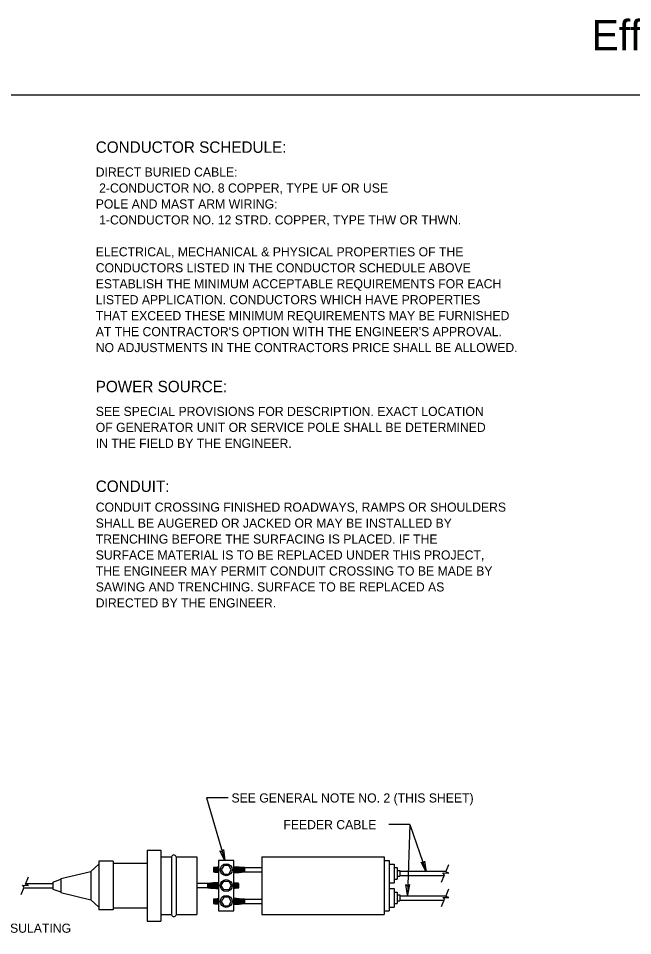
# Model space of a CAD drawing. Extents: x 99968 to 128667, y 90163 to 102182.
# Drawn here: x 121305 to 122113, y 94565 to 95772 of the extents above; entities that cross this region are included whole.
import ezdxf

# ---------------------------------------------------------------- set-up
doc = ezdxf.new("R2010")
doc.units = 0
doc.layers.add('Default', color=7, linetype='Continuous')
doc.layers.add('RD Standard Plans Active', color=7, linetype='Continuous')

msp = doc.modelspace()

# ---------------------------------------------------------------- linework, layer by layer
at = {"layer": 'Default'}
msp.add_lwpolyline([(120367.5, 95671.5), (123567.2, 95671.5), (123567.2, 93471.9), (120367.5, 93471.9)], close=True, dxfattribs=at)
at = {"layer": 'RD Standard Plans Active'}
for p, q in [((121552.5, 94746.2), (121576.5, 94664)), ((121580.8, 94746.2), (121552.5, 94746.2)), ((121819.6, 94711.1), (121792.1, 94711.1)), ((121819.6, 94711.1), (121816.5, 94618.2)), ((121819.6, 94711.1), (121841.4, 94649.1)), ((121474.5, 94677.5), (121474.5, 94584.2)), ((121474.5, 94677.5), (121492.3, 94677.5)), ((121492.3, 94677.5), (121492.3, 94584.2)), ((121492.3, 94668.7), (121506.5, 94668.7)), ((121506.5, 94668.7), (121506.5, 94593)), ((121512.6, 94668.7), (121512.6, 94593)), ((121512.6, 94668.7), (121539.6, 94668.7)), ((121539.6, 94668.7), (121539.6, 94593)), ((121625, 94668.7), (121785.8, 94668.7)), ((121625, 94668.7), (121625, 94593)), ((121785.8, 94668.7), (121785.8, 94593)), ((121400.2, 94649.5), (121410.8, 94659.1)), ((121410.7, 94662.9), (121410.7, 94598.9)), ((121429.5, 94662.9), (121410.7, 94662.9)), ((121429.5, 94662.9), (121429.5, 94598.9)), ((121429.5, 94660.3), (121474.2, 94660.3)), ((121561.6, 94654.5), (121561.6, 94648.8)), ((121602.3, 94654.5), (121602.3, 94648.8)), ((121602.3, 94654.5), (121625.1, 94654.5)), ((121785.8, 94664), (121792.4, 94664)), ((121792.4, 94664), (121792.4, 94597.8)), ((121792.4, 94659.2), (121799.1, 94659.2)), ((121799.1, 94659.2), (121799.1, 94634.7)), ((121799.1, 94654.5), (121802.9, 94654.5)), ((121802.9, 94654.5), (121802.9, 94639.4)), ((121866.9, 94648.9), (121871, 94658.6)), ((121314.3, 94632.7), (121318.3, 94642.4)), ((121360.7, 94640), (121400.2, 94649.5)), ((121400.2, 94649.5), (121400.2, 94612.3)), ((121602.3, 94648.8), (121625.1, 94648.8)), ((121802.9, 94650.7), (121806.6, 94650.7)), ((121802.9, 94643.2), (121806.6, 94643.2)), ((121806.6, 94650.7), (121806.6, 94643.2)), ((121806.6, 94649.8), (121867.3, 94649.8)), ((121806.6, 94644.1), (121864.9, 94644.1)), ((121861.3, 94635.4), (121865.3, 94645)), ((121865.3, 94645), (121862.9, 94647.5)), ((121862.9, 94647.5), (121870.8, 94647.2)), ((121870.8, 94647.2), (121866.9, 94648.9)), ((121312.7, 94628.9), (121310.3, 94631.3)), ((121310.3, 94631.3), (121318.2, 94631)), ((121318.2, 94631), (121314.3, 94632.7)), ((121314.7, 94633.6), (121350.3, 94633.6)), ((121350.3, 94635.5), (121360.9, 94639.2)), ((121350.3, 94635.5), (121350.3, 94626.3)), ((121360.7, 94640), (121360.7, 94621.7)), ((121554.3, 94633.7), (121539.6, 94633.7)), ((121554.3, 94628), (121554.3, 94633.7)), ((121595, 94628), (121595, 94633.7)), ((121792.4, 94634.7), (121799.1, 94634.7)), ((121799.1, 94639.4), (121802.9, 94639.4)), ((121308.6, 94619.2), (121312.7, 94628.9)), ((121312.3, 94627.9), (121350.3, 94627.9)), ((121350.3, 94626.3), (121360.9, 94622.6)), ((121360.7, 94621.7), (121400.2, 94612.3)), ((121554.3, 94628), (121539.6, 94628)), ((121792.4, 94627.1), (121799.1, 94627.1)), ((121799.1, 94627.1), (121799.1, 94602.5)), ((121799.1, 94622.4), (121802.9, 94622.4)), ((121802.9, 94622.4), (121802.9, 94607.2)), ((121802.9, 94618.6), (121806.6, 94618.6)), ((121806.6, 94618.6), (121806.6, 94611)), ((121866.9, 94616.7), (121871, 94626.5)), ((121400.2, 94612.3), (121410.8, 94602.3)), ((121561.6, 94612.9), (121561.6, 94607.2)), ((121602.3, 94612.9), (121602.3, 94607.2)), ((121602.3, 94612.9), (121625.1, 94612.9)), ((121602.3, 94607.2), (121625.1, 94607.2)), ((121799.1, 94607.2), (121802.9, 94607.2)), ((121802.9, 94611), (121806.6, 94611)), ((121806.6, 94617.6), (121867.3, 94617.6)), ((121806.6, 94611.9), (121864.9, 94611.9)), ((121861.3, 94603.2), (121865.3, 94612.9)), ((121865.3, 94612.9), (121862.9, 94615.4)), ((121862.9, 94615.4), (121870.8, 94615)), ((121870.8, 94615), (121866.9, 94616.7)), ((121429.5, 94598.9), (121410.7, 94598.9)), ((121429.5, 94601.4), (121474.2, 94601.4)), ((121785.8, 94597.8), (121792.4, 94597.8)), ((121792.4, 94602.5), (121799.1, 94602.5)), ((121474.5, 94584.2), (121492.3, 94584.2)), ((121492.3, 94593), (121506.5, 94593)), ((121512.6, 94593), (121539.6, 94593)), ((121625, 94593), (121785.8, 94593))]:
    msp.add_line(p, q, dxfattribs=at)
for points in [[(121574.7, 94678.2), (121576.5, 94664), (121570.1, 94676.8), (121573.1, 94675.4)], [(121568.2, 94597.8), (121588.4, 94597.8), (121588.4, 94664), (121568.2, 94664)], [(121584.9, 94651.7), (121581.6, 94657.4), (121575, 94657.4), (121571.7, 94651.7), (121575, 94645.9), (121581.6, 94645.9)], [(121839, 94663.2), (121841.4, 94649.1), (121834.5, 94661.6), (121837.5, 94660.3)], [(121571.7, 94630.9), (121575, 94636.6), (121581.6, 94636.6), (121584.9, 94630.9), (121581.6, 94625.1), (121575, 94625.1)], [(121819.4, 94632.2), (121816.5, 94618.2), (121814.6, 94632.4), (121816.9, 94630.1)], [(121584.9, 94610.1), (121581.6, 94615.8), (121575, 94615.8), (121571.7, 94610.1), (121575, 94604.3), (121581.6, 94604.3)]]:
    msp.add_lwpolyline(points, close=True, dxfattribs=at)
for centre in [(121578.3, 94651.7), (121578.3, 94630.9), (121578.3, 94610.1)]:
    msp.add_circle(centre, 7.87, dxfattribs=at)
for centre, radius, start, end in [((121509.5, 94668), 3.13, 13.8187, 166.1813), ((121582, 94473), 182.6, 94.3078, 96.3947), ((121575.4, 94681.9), 30.6, 243.617, 256.3872), ((121575.4, 94681.9), 30, 245.4513, 256.2262), ((121575.4, 94681.9), 29.3, 247.3871, 255.8534), ((121575.4, 94681.9), 28.7, 249.6525, 255.6032), ((121582, 94473), 182.6, 83.6053, 87.9783), ((121602.1, 94681.7), 30.1, 243.205, 270.432), ((121602.1, 94681.7), 29.2, 244.3604, 270.432), ((121602.1, 94681.7), 28.5, 246.8058, 270.432), ((121602.1, 94681.7), 27.9, 250.4487, 270.432), ((121602.1, 94681.7), 27.2, 257.6483, 270.432), ((121575.4, 94681.9), 35.3, 246.9234, 250.0588), ((121582, 94830.3), 182.6, 263.6053, 265.6922), ((121575.4, 94681.9), 31.3, 244.0184, 256.695), ((121575.4, 94681.9), 32.1, 244.8289, 257.172), ((121575.4, 94681.9), 32.9, 245.3688, 257.4424), ((121575.4, 94681.9), 33.5, 245.8941, 257.5753), ((121575.4, 94681.9), 34.2, 246.2968, 257.7799), ((121575.4, 94681.9), 34.8, 246.798, 253.7631), ((121602.1, 94681.7), 34.2, 246.2968, 258.5078), ((121602.1, 94681.7), 31.9, 244.725, 270.432), ((121602.1, 94681.7), 33.4, 245.9109, 263.6185), ((121602.1, 94681.7), 34.8, 246.8841, 255.1625), ((121602.1, 94681.7), 35.4, 247.2896, 252.3204), ((121582, 94830.3), 182.6, 272.0217, 276.3947), ((121602.1, 94681.7), 36, 247.6656, 249.8244), ((121602.1, 94681.7), 32.8, 245.5356, 270.432), ((121602.1, 94681.7), 31, 244.1545, 270.432), ((121574.7, 94452.2), 182.6, 92.0217, 96.3947), ((121554.6, 94600.9), 32.8, 65.5356, 90.432), ((121554.6, 94600.9), 31.9, 64.725, 90.432), ((121554.6, 94600.9), 31, 64.1545, 90.432), ((121554.6, 94600.9), 30.1, 63.205, 90.432), ((121554.6, 94600.9), 29.2, 64.3604, 90.432), ((121554.6, 94600.9), 33.4, 65.9109, 83.6185), ((121554.6, 94600.9), 34.2, 66.2968, 78.5078), ((121554.6, 94600.9), 34.8, 66.8841, 75.1625), ((121554.6, 94600.9), 35.4, 67.2896, 72.3204), ((121554.6, 94600.9), 36, 67.6656, 69.8244), ((121574.7, 94452.2), 182.6, 83.6053, 85.6922), ((121581.2, 94600.7), 32.9, 65.3688, 77.4424), ((121581.2, 94600.7), 32.1, 64.8289, 77.172), ((121581.2, 94600.7), 31.3, 64.0184, 76.695), ((121581.2, 94600.7), 30.6, 63.617, 76.3872), ((121581.2, 94600.7), 34.2, 66.2968, 77.7799), ((121581.2, 94600.7), 33.5, 65.8941, 77.5753), ((121581.2, 94600.7), 34.8, 66.798, 73.7631), ((121581.2, 94600.7), 35.3, 66.9234, 70.0588), ((121574.7, 94809.5), 182.6, 263.6053, 267.9783), ((121554.6, 94600.9), 28.5, 66.8058, 90.432), ((121554.6, 94600.9), 27.9, 70.4487, 90.432), ((121554.6, 94600.9), 27.2, 77.6484, 90.432), ((121581.2, 94600.7), 30, 65.4513, 76.2262), ((121581.2, 94600.7), 29.3, 67.3871, 75.8534), ((121581.2, 94600.7), 28.7, 69.6525, 75.6032), ((121574.7, 94809.5), 182.6, 274.3078, 276.3947), ((121582, 94431.4), 182.6, 94.3078, 96.3947), ((121575.4, 94640.2), 35.3, 246.9234, 250.0588), ((121582, 94788.7), 182.6, 263.6053, 265.6922), ((121575.4, 94640.2), 31.3, 244.0184, 256.695), ((121575.4, 94640.2), 32.1, 244.8289, 257.172), ((121575.4, 94640.2), 32.9, 245.3688, 257.4424), ((121575.4, 94640.2), 33.5, 245.8941, 257.5753), ((121575.4, 94640.2), 34.2, 246.2968, 257.7799), ((121575.4, 94640.2), 34.8, 246.798, 253.7631), ((121575.4, 94640.2), 30.6, 243.617, 256.3872), ((121575.4, 94640.2), 30, 245.4513, 256.2262), ((121575.4, 94640.2), 29.3, 247.3871, 255.8534), ((121575.4, 94640.2), 28.7, 249.6525, 255.6032), ((121602.1, 94640), 34.2, 246.2968, 258.5078), ((121582, 94431.4), 182.6, 83.6053, 87.9783), ((121602.1, 94640), 31.9, 244.725, 270.432), ((121602.1, 94640), 33.4, 245.9109, 263.6185), ((121602.1, 94640), 34.8, 246.8841, 255.1625), ((121602.1, 94640), 35.4, 247.2896, 252.3204), ((121582, 94788.7), 182.6, 272.0217, 276.3947), ((121602.1, 94640), 36, 247.6656, 249.8244), ((121602.1, 94640), 30.1, 243.205, 270.432), ((121602.1, 94640), 32.8, 245.5356, 270.432), ((121602.1, 94640), 31, 244.1545, 270.432), ((121602.1, 94640), 29.2, 244.3604, 270.432), ((121602.1, 94640), 28.5, 246.8058, 270.432), ((121602.1, 94640), 27.9, 250.4487, 270.432), ((121602.1, 94640), 27.2, 257.6483, 270.432), ((121509.5, 94593.3), 3.13, 193.8187, 346.1813)]:
    msp.add_arc(centre, radius, start, end, dxfattribs=at)

# ---------------------------------------------------------------- texts
for s, height, p in [('Effective Letting Date current', 40, (122058.8, 95730)), ('CONDUCTOR SCHEDULE:', 15, (121406.8, 95595.2)), ('DIRECT BURIED CABLE:', 12, (121406.8, 95563.9)), (' 2-CONDUCTOR NO. 8 COPPER, TYPE UF OR USE', 12, (121406.8, 95542.9)), ('POLE AND MAST ARM WIRING:', 12, (121406.8, 95521.9)), (' 1-CONDUCTOR NO. 12 STRD. COPPER, TYPE THW OR THWN.', 12, (121406.8, 95500.9)), ('ELECTRICAL, MECHANICAL & PHYSICAL PROPERTIES OF THE', 12, (121406.8, 95458.9)), ('CONDUCTORS LISTED IN THE CONDUCTOR SCHEDULE ABOVE', 12, (121406.8, 95437.9)), ('ESTABLISH THE MINIMUM ACCEPTABLE REQUIREMENTS FOR EACH', 12, (121406.8, 95416.9)), ('LISTED APPLICATION. CONDUCTORS WHICH HAVE PROPERTIES', 12, (121406.8, 95395.9)), ('THAT EXCEED THESE MINIMUM REQUIREMENTS MAY BE FURNISHED', 12, (121406.8, 95374.9)), ("AT THE CONTRACTOR'S OPTION WITH THE ENGINEER'S APPROVAL.", 12, (121406.8, 95353.9)), ('NO ADJUSTMENTS IN THE CONTRACTORS PRICE SHALL BE ALLOWED.', 12, (121406.8, 95332.9)), ('POWER SOURCE:', 15, (121406.8, 95280.2)), ('SEE SPECIAL PROVISIONS FOR DESCRIPTION. EXACT LOCATION', 12, (121406.8, 95248.9)), ('OF GENERATOR UNIT OR SERVICE POLE SHALL BE DETERMINED', 12, (121406.8, 95227.9)), ('IN THE FIELD BY THE ENGINEER.', 12, (121406.8, 95206.9)), ('CONDUIT:', 15, (121406.8, 95148.9)), ('CONDUIT CROSSING FINISHED ROADWAYS, RAMPS OR SHOULDERS', 12, (121406.8, 95122.9)), ('SHALL BE AUGERED OR JACKED OR MAY BE INSTALLED BY', 12, (121406.8, 95101.9)), ('TRENCHING BEFORE THE SURFACING IS PLACED. IF THE', 12, (121406.8, 95080.9)), ('SURFACE MATERIAL IS TO BE REPLACED UNDER THIS PROJECT,', 12, (121406.8, 95059.9)), ('THE ENGINEER MAY PERMIT CONDUIT CROSSING TO BE MADE BY', 12, (121406.8, 95038.9)), ('SAWING AND TRENCHING. SURFACE TO BE REPLACED AS', 12, (121406.8, 95017.9)), ('DIRECTED BY THE ENGINEER.', 12, (121406.8, 94996.9)), (' SEE GENERAL NOTE NO. 2 (THIS SHEET)', 12, (121580.8, 94740.2)), ('FEEDER CABLE ', 12, (121653.5, 94705.1)), (' RUBBER INSULATING', 12, (121202.3, 94568.8))]:
    msp.add_text(s, height=height, dxfattribs=at).set_placement(p)

doc.saveas('drawing.dxf')
